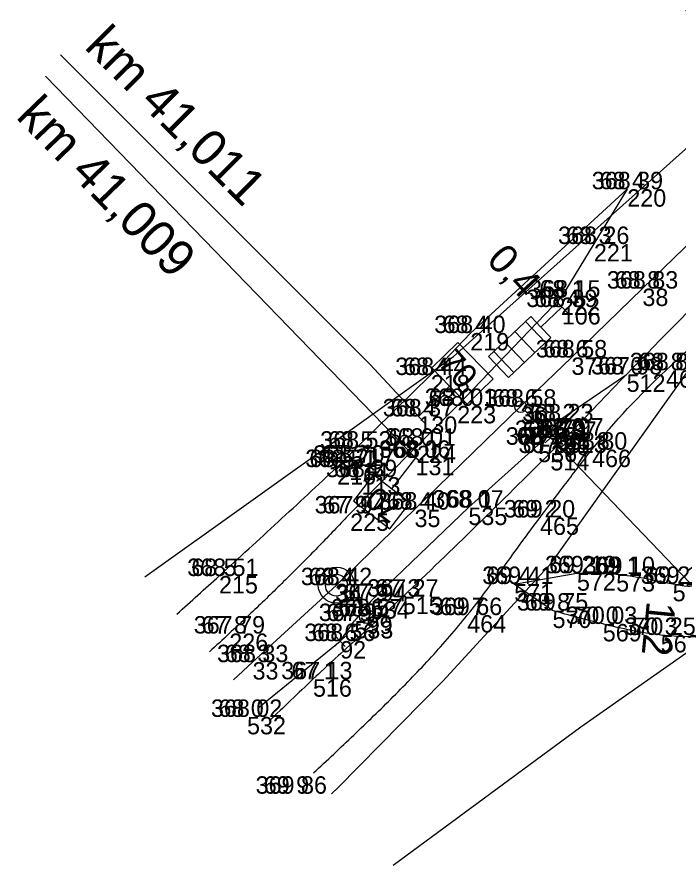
# Model space of a CAD drawing. Extents: x -514509 to -512782, y -1144610 to -1143439.
# Drawn here: x -514508.6 to -514463.1, y -1144579 to -1144519.8 of the extents above; entities that cross this region are included whole.
import ezdxf

# ---------------------------------------------------------------- set-up
doc = ezdxf.new("R2010")
doc.units = 0
for name, color, linetype in [('Vrstva 1', 7, 'Continuous'), ('Vrstva 10', 7, 'Continuous'), ('Vrstva 11', 7, 'Continuous'), ('Vrstva 12', 7, 'Continuous'), ('Vrstva 14', 7, 'Continuous'), ('Vrstva 20', 7, 'Continuous'), ('Vrstva 36', 7, 'Continuous'), ('Vrstva 37', 7, 'Continuous'), ('Vrstva 38', 7, 'Continuous'), ('Vrstva 39', 7, 'Continuous'), ('Vrstva 57', 7, 'Continuous'), ('Vrstva 58', 7, 'Continuous'), ('Vrstva 59', 7, 'Continuous'), ('Vrstva 6', 7, 'Continuous'), ('Vrstva 60', 7, 'Continuous')]:
    doc.layers.add(name, color=color, linetype=linetype)

msp = doc.modelspace()

# ---------------------------------------------------------------- linework, layer by layer
at = {"layer": 'Vrstva 1'}
msp.add_lwpolyline([(-514486.959, -1144573.259), (-514486.512, -1144572.833), (-514479.3, -1144565.501), (-514471.808, -1144557.321), (-514458.154, -1144538.146), (-514438.738, -1144518.384)], dxfattribs=at)
at = {"layer": 'Vrstva 10'}
for points in [[(-514499.819, -1144558.314), (-514478.557, -1144543.138), (-514461.519, -1144527.903), (-514460.881, -1144522.921), (-514467.806, -1144507.951), (-514463.437, -1144504.318), (-514455.636, -1144521.761), (-514416.221, -1144483.68), (-514393.167, -1144461.734), (-514369.711, -1144436.746), (-514306.194, -1144376.041), (-514315.59, -1144367.645), (-514315.978, -1144364.474), (-514264.396, -1144333.352), (-514260.011, -1144328.496), (-514252.731, -1144315.601), (-514243.166, -1144315.871), (-514219.401, -1144293.726)], [(-514200.74, -1144295.636), (-514262.452, -1144355.017), (-514268.983, -1144370.755), (-514278.697, -1144366.838), (-514289.275, -1144383.939), (-514344.28, -1144437.349), (-514361.723, -1144450.643), (-514428.349, -1144510.282), (-514450.694, -1144530.929), (-514439.937, -1144548.904), (-514445.489, -1144551.626), (-514469.812, -1144568.673), (-514482.71, -1144578.196)], [(-514200.74, -1144295.636), (-514262.452, -1144355.017), (-514268.983, -1144370.755), (-514278.697, -1144366.838), (-514289.275, -1144383.939), (-514344.28, -1144437.349), (-514361.723, -1144450.643), (-514428.349, -1144510.282), (-514450.694, -1144530.929), (-514439.937, -1144548.904), (-514445.489, -1144551.626), (-514469.812, -1144568.673), (-514482.71, -1144578.196)], [(-514477.406, -1144541.53), (-514466.605, -1144531.628), (-514468.897, -1144535.396), (-514471.166, -1144539.089)], [(-514471.166, -1144539.089), (-514478.311, -1144546.548)], [(-514477.406, -1144541.53), (-514480.129, -1144544.419)], [(-514485.297, -1144549.489), (-514480.129, -1144544.419)], [(-514471.386, -1144547.606), (-514466.652, -1144544.376)], [(-514478.311, -1144546.548), (-514481.075, -1144549.293)], [(-514471.386, -1144547.606), (-514472.736, -1144549.221)], [(-514470.691, -1144548.585), (-514471.904, -1144549.786)], [(-514481.075, -1144549.293), (-514485.68, -1144553.946)], [(-514484.259, -1144560.002), (-514477.545, -1144553.551), (-514472.736, -1144549.221)], [(-514485.297, -1144549.489), (-514486.579, -1144550.756)], [(-514471.754, -1144560.638), (-514474.395, -1144558.811), (-514470.074, -1144558.067)], [(-514484.259, -1144560.002), (-514485.387, -1144561.357)], [(-514492.038, -1144567.356), (-514486.373, -1144562.744), (-514485.387, -1144561.357)]]:
    msp.add_lwpolyline(points, dxfattribs=at)
for points in [[(-514375.949, -1144459.095), (-514387.132, -1144469.854), (-514400.738, -1144482.57), (-514412.845, -1144493.748), (-514424.447, -1144503.796), (-514437.11, -1144515.375), (-514447.371, -1144525.258), (-514459.186, -1144536.848), (-514466.652, -1144544.376), (-514470.691, -1144548.585)], [(-514488.198, -1144571.819), (-514485.437, -1144569.212), (-514482.715, -1144566.566), (-514480.09, -1144563.83), (-514478.831, -1144562.413), (-514477.617, -1144560.954), (-514476.333, -1144559.296), (-514475.09, -1144557.61), (-514473.859, -1144555.916), (-514472.612, -1144554.233), (-514470.834, -1144551.888), (-514469.034, -1144549.558), (-514463.938, -1144544.087), (-514458.947, -1144539.607), (-514456.72, -1144537.59)], [(-514470.074, -1144558.067), (-514467.373, -1144558.131), (-514463.477, -1144558.796), (-514459.23, -1144559.085), (-514455.839, -1144558.992), (-514454.366, -1144559.66), (-514452.137, -1144559.677), (-514449.842, -1144558.049), (-514447.449, -1144555.942), (-514446.17, -1144553.512), (-514445.642, -1144550.659), (-514446.158, -1144547.737), (-514447.471, -1144544.76), (-514448.987, -1144541.391), (-514450.516, -1144538.027)], [(-514471.904, -1144549.786), (-514482.065, -1144559.684), (-514483.599, -1144561.116), (-514485.153, -1144562.528), (-514486.707, -1144563.938), (-514488.243, -1144565.368), (-514491.265, -1144568.255)], [(-514497.61, -1144560.881), (-514494.711, -1144558.259), (-514490.631, -1144554.523), (-514488.603, -1144552.642), (-514486.579, -1144550.756)], [(-514485.68, -1144553.946), (-514486.664, -1144554.989), (-514487.669, -1144556.035), (-514489.734, -1144558.125), (-514491.851, -1144560.193), (-514494, -1144562.217), (-514495.369, -1144563.485)], [(-514459.348, -1144562.45), (-514464.296, -1144562.322), (-514468.295, -1144561.563), (-514471.754, -1144560.638)]]:
    msp.add_spline(points, degree=3, dxfattribs=at)
at = {"layer": 'Vrstva 12'}
for p, q in [((-514472.253, -1144549.091), (-514471.53, -1144548.4)), ((-514472.237, -1144548.384), (-514471.546, -1144549.107)), ((-514486.005, -1144562.405), (-514486.74, -1144563.082)), ((-514486.034, -1144563.111), (-514486.711, -1144562.376))]:
    msp.add_line(p, q, dxfattribs=at)
at = {"layer": 'Vrstva 14'}
msp.add_circle((-514484.547, -1144561.041), 0.5, dxfattribs=at)
at = {"layer": 'Vrstva 20'}
for p, q in [((-514470.592, -1144540.286), (-514471.623, -1144539.197)), ((-514472.235, -1144542.187), (-514473.61, -1144540.735)), ((-514474.336, -1144541.422), (-514472.961, -1144542.874)), ((-514473.687, -1144543.562), (-514475.062, -1144542.11)), ((-514475.788, -1144542.798), (-514474.413, -1144544.25))]:
    msp.add_line(p, q, dxfattribs=at)
msp.add_lwpolyline([(-514471.108, -1144539.742), (-514472.56, -1144541.117), (-514473.247, -1144540.391), (-514476.151, -1144543.141), (-514474.776, -1144544.594), (-514471.872, -1144541.843), (-514472.56, -1144541.117)], dxfattribs=at)
at = {"layer": 'Vrstva 36'}
for p, q in [((-514481.511, -1144546.733), (-514480.464, -1144547.808)), ((-514480.648, -1144550.529), (-514481.719, -1144549.706))]:
    msp.add_line(p, q, dxfattribs=at)
for points in [[(-514480.988, -1144547.271), (-514478.838, -1144545.177), (-514477.617, -1144546.431), (-514475.826, -1144544.687), (-514478.268, -1144542.18), (-514480.059, -1144543.924), (-514478.838, -1144545.177)], [(-514481.184, -1144550.118), (-514482.828, -1144552.259), (-514484.077, -1144551.3), (-514485.448, -1144553.084), (-514482.949, -1144555.003), (-514481.579, -1144553.218), (-514482.828, -1144552.259)]]:
    msp.add_lwpolyline(points, dxfattribs=at)
at = {"layer": 'Vrstva 37'}
for points in [[(-514505.633, -1144522.372), (-514484.319, -1144543.668)], [(-514506.648, -1144523.838), (-514481.184, -1144550.118)], [(-514484.319, -1144543.668), (-514484.321, -1144543.67), (-514480.988, -1144547.271)]]:
    msp.add_lwpolyline(points, dxfattribs=at)
at = {"layer": 'Vrstva 38'}
msp.add_circle((-514473.947, -1144546.599), 0.4, dxfattribs=at)
at = {"layer": 'Vrstva 39'}
for points in [[(-514473.651, -1144546.875), (-514472.428, -1144548.174)], [(-514471.348, -1144549.289), (-514439.942, -1144582.059)]]:
    msp.add_lwpolyline(points, dxfattribs=at)
at = {"layer": 'Vrstva 6'}
msp.add_lwpolyline([(-514493.711, -1144565.412), (-514492.396, -1144564.192), (-514486.631, -1144558.888), (-514481.255, -1144553.686), (-514473.947, -1144546.599), (-514470.451, -1144543.209), (-514465.565, -1144538.47), (-514460.514, -1144533.572), (-514455.022, -1144528.247), (-514449.52, -1144522.91), (-514443.898, -1144517.459)], dxfattribs=at)
for radius in [1.246, 0.752]:
    msp.add_circle((-514486.631, -1144558.888), radius, dxfattribs=at)
at = {"layer": 'Vrstva 60'}
for p, q in [((-514466.6, -1144531.63), (-514466.6, -1144531.63)), ((-514468.9, -1144535.4), (-514468.9, -1144535.4)), ((-514465.56, -1144538.47), (-514465.56, -1144538.47)), ((-514471.17, -1144539.09), (-514471.17, -1144539.09)), ((-514471.11, -1144539.74), (-514471.11, -1144539.74)), ((-514477.41, -1144541.53), (-514477.41, -1144541.53)), ((-514470.45, -1144543.21), (-514470.45, -1144543.21)), ((-514463.94, -1144544.09), (-514463.94, -1144544.09)), ((-514480.13, -1144544.42), (-514480.13, -1144544.42)), ((-514466.65, -1144544.38), (-514466.65, -1144544.38)), ((-514478.31, -1144546.55), (-514478.31, -1144546.55)), ((-514473.95, -1144546.6), (-514473.95, -1144546.6)), ((-514480.99, -1144547.27), (-514480.99, -1144547.27)), ((-514471.39, -1144547.61), (-514471.39, -1144547.61)), ((-514471.89, -1144548.75), (-514471.89, -1144548.75)), ((-514470.69, -1144548.59), (-514470.69, -1144548.59)), ((-514481.08, -1144549.29), (-514481.08, -1144549.29)), ((-514472.74, -1144549.22), (-514472.74, -1144549.22)), ((-514485.3, -1144549.49), (-514485.3, -1144549.49)), ((-514471.9, -1144549.79), (-514471.9, -1144549.79)), ((-514469.03, -1144549.56), (-514469.03, -1144549.56)), ((-514485.74, -1144550.46), (-514485.74, -1144550.46)), ((-514481.18, -1144550.12), (-514481.18, -1144550.12)), ((-514486.58, -1144550.76), (-514486.58, -1144550.76)), ((-514484.9, -1144551.45), (-514484.9, -1144551.45)), ((-514477.54, -1144553.55), (-514477.54, -1144553.55)), ((-514485.68, -1144553.95), (-514485.68, -1144553.95)), ((-514481.25, -1144553.69), (-514481.25, -1144553.69)), ((-514472.61, -1144554.23), (-514472.61, -1144554.23)), ((-514494.71, -1144558.26), (-514494.71, -1144558.26)), ((-514470.07, -1144558.07), (-514470.07, -1144558.07)), ((-514467.37, -1144558.13), (-514467.37, -1144558.13)), ((-514486.63, -1144558.89), (-514486.63, -1144558.89)), ((-514474.39, -1144558.81), (-514474.39, -1144558.81)), ((-514463.48, -1144558.8), (-514463.48, -1144558.8)), ((-514484.26, -1144560), (-514484.26, -1144560)), ((-514482.06, -1144559.68), (-514482.06, -1144559.68)), ((-514471.75, -1144560.64), (-514471.75, -1144560.64)), ((-514484.55, -1144561.04), (-514484.55, -1144561.04)), ((-514477.62, -1144560.95), (-514477.62, -1144560.95)), ((-514485.39, -1144561.36), (-514485.39, -1144561.36)), ((-514468.29, -1144561.56), (-514468.29, -1144561.56)), ((-514494, -1144562.22), (-514494, -1144562.22)), ((-514464.3, -1144562.32), (-514464.3, -1144562.32)), ((-514486.37, -1144562.74), (-514486.37, -1144562.74)), ((-514492.4, -1144564.19), (-514492.4, -1144564.19)), ((-514488.24, -1144565.37), (-514488.24, -1144565.37))]:
    msp.add_line(p, q, dxfattribs=at)

# ---------------------------------------------------------------- texts
at = {"layer": 'Vrstva 11'}
for s, rotation, p in [('0,4', 312.51385, (-514476.366, -1144536.552)), ('1,2', 264.33988, (-514465.25, -1144559.95))]:
    msp.add_text(s, height=2, rotation=rotation, dxfattribs=at).set_placement(p)
at = {"layer": 'Vrstva 36'}
for height, rotation, p in [(1.7, 311.28144, (-514479.709, -1144543.617)), (1.6, 142.42695, (-514481.945, -1144553.44))]:
    msp.add_text('70', height=height, rotation=rotation, dxfattribs=at).set_placement(p)
at = {"layer": 'Vrstva 37'}
for s, rotation, p in [('km 41,011', 315.02364, (-514504.055, -1144521.9)), ('km 41,009', 314.09668, (-514508.761, -1144526.686))]:
    msp.add_text(s, height=2.5, rotation=rotation, dxfattribs=at).set_placement(p)
at = {"layer": 'Vrstva 57'}
for s, p in [('68 4 ', (-514468.508, -1144531.63)), ('68 3 ', (-514470.808, -1144535.4)), ('68 8 ', (-514467.468, -1144538.47)), ('68 1 ', (-514472.652, -1144539.09)), ('68 4 ', (-514473.018, -1144539.74)), ('68 4 ', (-514479.318, -1144541.53)), ('68 6 ', (-514472.398, -1144543.21)), ('68 8 ', (-514465.848, -1144544.09)), ('68 4 ', (-514482.038, -1144544.42)), ('68 0 ', (-514468.622, -1144544.38)), ('68 0 ', (-514480.282, -1144546.55)), ('68 6 ', (-514475.898, -1144546.6)), ('68 4 ', (-514482.898, -1144547.27)), ('68 2 ', (-514473.298, -1144547.61)), ('68 8 ', (-514473.798, -1144548.75)), ('68 0 ', (-514472.662, -1144548.59)), ('68 5 ', (-514487.208, -1144549.49)), ('68 0 ', (-514483.052, -1144549.29)), ('68 1 ', (-514474.222, -1144549.22)), ('67 9 ', (-514473.813, -1144549.79)), ('68 8 ', (-514470.938, -1144549.56)), ('68 7 ', (-514487.648, -1144550.46)), ('68 1 ', (-514482.662, -1144550.12)), ('68 5 ', (-514488.488, -1144550.76)), ('68 4 ', (-514486.808, -1144551.45)), ('68 1 ', (-514479.022, -1144553.55)), ('67 9 ', (-514487.593, -1144553.95)), ('68 4 ', (-514483.158, -1144553.69)), ('69 2 ', (-514474.524, -1144554.23)), ('68 5 ', (-514496.618, -1144558.26)), ('69 2 ', (-514471.984, -1144558.07)), ('69 1 ', (-514468.86, -1144558.13)), ('68 4 ', (-514488.538, -1144558.89)), ('69 4 ', (-514476.304, -1144558.81)), ('69 2 ', (-514465.394, -1144558.8)), ('67 9 ', (-514486.173, -1144560)), ('67 3 ', (-514483.968, -1144559.68)), ('69 8 ', (-514473.664, -1144560.64)), ('68 6 ', (-514486.498, -1144561.04)), ('69 7 ', (-514479.534, -1144560.95)), ('67 9 ', (-514487.303, -1144561.36)), ('70 0 ', (-514470.316, -1144561.56)), ('67 8 ', (-514495.908, -1144562.22)), ('70 3 ', (-514466.26, -1144562.32)), ('68 6 ', (-514488.318, -1144562.74)), ('68 3 ', (-514494.308, -1144564.19)), ('67 1 ', (-514489.722, -1144565.37)), ('68 0 ', (-514494.752, -1144567.96)), ('69 9 ', (-514491.63, -1144573.25))]:
    msp.add_text(s, height=1.2, dxfattribs=at).set_placement(p)
at = {"layer": 'Vrstva 58'}
for s, p in [('368 39', (-514469.049, -1144531.63)), ('368 26', (-514471.37, -1144535.4)), ('368 83', (-514468.006, -1144538.47)), ('368 15', (-514473.36, -1144539.09)), ('368 39', (-514473.559, -1144539.74)), ('368 40', (-514479.894, -1144541.53)), ('368 58', (-514472.896, -1144543.21)), ('368 80', (-514466.424, -1144544.09)), ('368 44', (-514482.576, -1144544.42)), ('367 98', (-514469.099, -1144544.38)), ('368 01', (-514480.54, -1144546.55)), ('368 58', (-514476.396, -1144546.6)), ('368 37', (-514483.436, -1144547.27)), ('368 23', (-514473.836, -1144547.61)), ('368 79', (-514474.339, -1144548.75)), ('367 97', (-514473.139, -1144548.59)), ('368 52', (-514487.746, -1144549.49)), ('368 01', (-514483.31, -1144549.29)), ('368 10', (-514474.97, -1144549.22)), ('367 91', (-514474.094, -1144549.79)), ('368 80', (-514471.514, -1144549.56)), ('368 70', (-514488.224, -1144550.46)), ('368 06', (-514483.689, -1144550.12)), ('368 51', (-514488.77, -1144550.76)), ('368 39', (-514487.349, -1144551.45)), ('368 07', (-514480.024, -1144553.55)), ('367 94', (-514488.129, -1144553.95)), ('368 40', (-514483.734, -1144553.69)), ('369 20', (-514475.102, -1144554.23)), ('368 51', (-514496.9, -1144558.26)), ('369 19', (-514472.271, -1144558.07)), ('369 10', (-514469.606, -1144558.13)), ('368 42', (-514489.076, -1144558.89)), ('369 41', (-514476.588, -1144558.81)), ('369 17', (-514465.678, -1144558.8)), ('367 94', (-514486.709, -1144560)), ('367 27', (-514484.506, -1144559.68)), ('369 75', (-514474.202, -1144560.64)), ('368 57', (-514486.996, -1144561.04)), ('369 66', (-514480.122, -1144560.95)), ('367 94', (-514487.839, -1144561.36)), ('370 03', (-514470.828, -1144561.56)), ('367 79', (-514496.449, -1144562.22)), ('370 25', (-514466.798, -1144562.32)), ('368 56', (-514488.84, -1144562.74)), ('368 33', (-514494.846, -1144564.19)), ('367 13', (-514490.43, -1144565.37)), ('368 02', (-514495.264, -1144567.96)), ('369 86', (-514492.188, -1144573.25))]:
    msp.add_text(s, height=1.2, dxfattribs=at).set_placement(p)
at = {"layer": 'Vrstva 59'}
for s, p in [('220', (-514466.6, -1144532.83)), ('221', (-514468.9, -1144536.6)), ('38', (-514465.56, -1144539.67)), ('222', (-514471.17, -1144540.29)), ('106', (-514471.11, -1144540.94)), ('219', (-514477.41, -1144542.73)), ('37', (-514470.45, -1144544.41)), ('467', (-514463.94, -1144545.29)), ('218', (-514480.13, -1144545.62)), ('512', (-514466.65, -1144545.58)), ('223', (-514478.31, -1144547.75)), ('36', (-514473.95, -1144547.8)), ('130', (-514480.99, -1144548.47)), ('537', (-514471.39, -1144548.81)), ('766', (-514471.89, -1144549.95)), ('513', (-514470.69, -1144549.79)), ('217', (-514485.3, -1144550.69)), ('224', (-514481.08, -1144550.49)), ('536', (-514472.74, -1144550.42)), ('514', (-514471.9, -1144550.99)), ('466', (-514469.03, -1144550.76)), ('114', (-514485.74, -1144551.66)), ('131', (-514481.18, -1144551.32)), ('216', (-514486.58, -1144551.96)), ('113', (-514484.9, -1144552.65)), ('535', (-514477.54, -1144554.75)), ('225', (-514485.68, -1144555.15)), ('35', (-514481.25, -1144554.89)), ('465', (-514472.61, -1144555.43)), ('215', (-514494.71, -1144559.46)), ('572', (-514470.07, -1144559.27)), ('573', (-514467.37, -1144559.33)), ('34', (-514486.63, -1144560.09)), ('571', (-514474.39, -1144560.01)), ('574', (-514463.48, -1144560)), ('534', (-514484.26, -1144561.2)), ('515', (-514482.06, -1144560.88)), ('570', (-514471.75, -1144561.84)), ('99', (-514484.55, -1144562.24)), ('464', (-514477.62, -1144562.15)), ('533', (-514485.39, -1144562.56)), ('569', (-514468.29, -1144562.76)), ('226', (-514494, -1144563.42)), ('568', (-514464.3, -1144563.52)), ('92', (-514486.37, -1144563.94)), ('33', (-514492.4, -1144565.39)), ('516', (-514488.24, -1144566.57)), ('532', (-514492.78, -1144569.16))]:
    msp.add_text(s, height=1.2, dxfattribs=at).set_placement(p)

doc.saveas('drawing.dxf')
